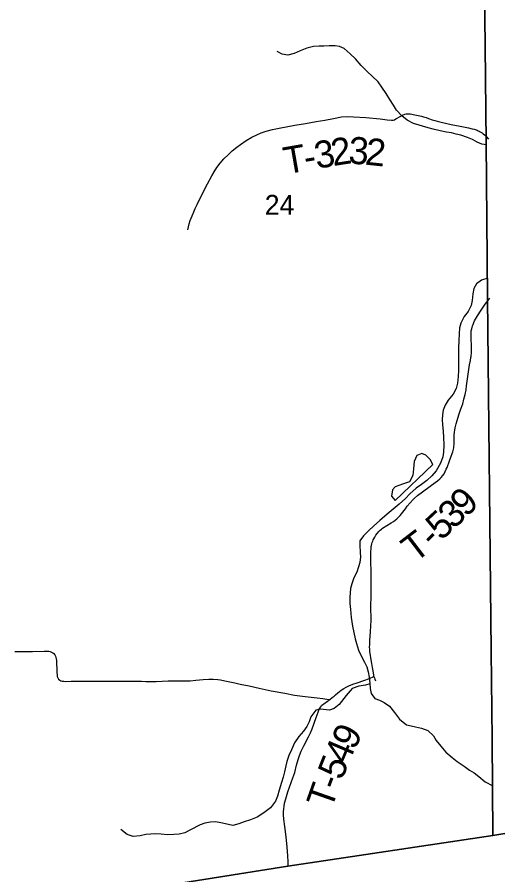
# Model space of a CAD drawing. Extents: x 1874609 to 2204689, y 815661 to 1281160.
# Drawn here: x 2040964 to 2046303, y 935118 to 944638 of the extents above; entities that cross this region are included whole.
import ezdxf

# ---------------------------------------------------------------- set-up
doc = ezdxf.new("R2010")
doc.units = 0
for name, color, linetype in [('GM_X_Adjacent_County', 7, 'Continuous'), ('GM_X_County', 7, 'Continuous'), ('GM_X_Minor_Lake', 7, 'Continuous'), ('GM_X_Minor_River', 7, 'Continuous'), ('GM_X_Section_Text', 7, 'Continuous'), ('GM_X_Township', 7, 'Continuous'), ('GM_X_Township_Road', 7, 'Continuous'), ('GM_X_Township_Road_Text', 7, 'Continuous')]:
    doc.layers.add(name, color=color, linetype=linetype)

msp = doc.modelspace()

# ---------------------------------------------------------------- linework, layer by layer
at = {"layer": 'GM_X_Adjacent_County'}
for points in [[(2048556.5, 935944.3), (2046246.2, 935556.5), (2046239.8, 936622.7), (2046229.9, 937601.3), (2046190, 941523.5), (2046172.3, 943252.1), (2046161.5, 944312), (2046150.4, 945285.9), (2046149.8, 945341.9), (2046126.3, 947408.3), (2046060.4, 953197.3), (2046048.5, 954242.2), (2046012.1, 957166.6), (2045985.6, 960006.2), (2045955.1, 961173.1), (2045947.3, 961878.5), (2045928.8, 963577.2), (2045931, 966481.1), (2045928.4, 967197.6), (2045851.7, 971712.9), (2048366.8, 971740.7)], [(2011234.5, 930213.3), (2013857.4, 930619.3), (2016073.2, 930958.1), (2016684.5, 931060.5), (2017738.3, 931178.7), (2023140.4, 931953.7), (2028815.8, 932841.3), (2030108.2, 933013.6), (2031110.9, 933197.6), (2031636.5, 933277.1), (2034944.9, 933785.2), (2038390.6, 934329.5), (2043970.6, 935214.4), (2046246.2, 935556.5), (2048556.5, 935944.3)]]:
    msp.add_lwpolyline(points, dxfattribs=at)
at = {"layer": 'GM_X_County'}
msp.add_lwpolyline([(2046060.4, 953197.3), (2046126.3, 947408.3), (2046149.8, 945341.9), (2046150.4, 945285.9), (2046161.5, 944312), (2046172.3, 943252.1), (2046190, 941523.5), (2046229.9, 937601.3), (2046239.8, 936622.7), (2046246.2, 935556.5), (2043970.6, 935214.4), (2038390.6, 934329.5), (2034944.9, 933785.2), (2031636.5, 933277.1), (2031110.9, 933197.6), (2030108.2, 933013.6), (2028815.8, 932841.3), (2023140.4, 931953.7)], dxfattribs=at)
at = {"layer": 'GM_X_Minor_Lake'}
for points in [[(2045579.9, 939671.6), (2045551.3, 939727.4), (2045504.8, 939777.1), (2045460.6, 939794.7), (2045404.8, 939772.1), (2045375.3, 939707.7), (2045366, 939623.5), (2045358.7, 939549.3), (2045321.3, 939480.9), (2045243.4, 939456.1), (2045163.6, 939425.3), (2045131.9, 939391), (2045122.5, 939320.8), (2045161, 939273)], [(2045161, 939273), (2045579.9, 939671.6)]]:
    msp.add_lwpolyline(points, dxfattribs=at)
at = {"layer": 'GM_X_Minor_River'}
for points in [[(2046176.7, 943221), (2046126.7, 943228.5), (2046074.4, 943252.1), (2046020.1, 943279.7), (2045967.8, 943303.2), (2045891.5, 943328.6), (2045839.4, 943340.1), (2045789.2, 943353.7), (2045731, 943363.1), (2045660.8, 943376.5), (2045584.6, 943393.8), (2045530.4, 943409.4), (2045365.8, 943455.9), (2045295.4, 943495.4), (2045234.9, 943540.9), (2045176.2, 943604.4), (2045143.7, 943660.2), (2045103.1, 943724), (2045062.5, 943789.7), (2045015.8, 943861.4), (2044973.2, 943919.1), (2044908.5, 943984.6), (2044854.1, 944032.2), (2044785.4, 944101.7), (2044720.6, 944175.2), (2044662.1, 944230.8), (2044597.5, 944288.3), (2044545.2, 944311.8), (2044495.1, 944319.4), (2044429, 944320.8), (2044369, 944316.2), (2044318.9, 944315.7), (2044254.9, 944311.1), (2044183, 944292.4), (2044109.1, 944265.7), (2044039.3, 944235), (2043969.4, 944214.3), (2043907.3, 944227.8), (2043850.9, 944255.3)], [(2046191.8, 941740.7), (2046122.2, 941720), (2046066.5, 941679.4), (2046034.9, 941625), (2046025.4, 941568.8), (2046018.1, 941492.7), (2046008.5, 941438.5), (2045973.1, 941372), (2045929.6, 941315.5), (2045890.2, 941243.1), (2045876.6, 941190.8), (2045873.2, 941124.7), (2045869.9, 941050.5), (2045866.7, 940962.4), (2045865.2, 940896.2), (2045867.8, 940836.2), (2045866.3, 940774), (2045864.9, 940715.9), (2045861.5, 940647.8), (2045854.1, 940573.6), (2045838.6, 940515.4), (2045805.1, 940455), (2045751.7, 940386.3), (2045718.1, 940331.9), (2045694.6, 940275.6), (2045687, 940225.5), (2045685.6, 940167.4), (2045688, 940115.3), (2045694.7, 940039.2), (2045701.3, 939975.2), (2045702.1, 939887), (2045698.7, 939810.9), (2045693.2, 939758.8), (2045667.8, 939688.4), (2045616.5, 939603.8), (2045571, 939547.3), (2045515.4, 939494.7), (2045453.7, 939450), (2045396, 939411.4), (2045324.5, 939346.7), (2045276.9, 939296.2), (2045207.4, 939231.4), (2045139.8, 939178.7), (2045072.2, 939122), (2044990.7, 939051.1), (2044923.2, 938988.4), (2044869.6, 938939.8), (2044810.1, 938879.2), (2044770.5, 938826.7), (2044768.9, 938776.6), (2044775.7, 938696.5), (2044778.1, 938646.5), (2044770.6, 938586.3), (2044757.1, 938536.1), (2044735.6, 938477.8), (2044704.1, 938413.4), (2044682.7, 938347.1), (2044667.1, 938294.8), (2044658, 938200.6), (2044660.6, 938130.5), (2044665.2, 938064.4), (2044674, 937976.4), (2044688.9, 937878.3), (2044703.5, 937806.3), (2044718.1, 937738.4), (2044732.6, 937684.4), (2044755.3, 937610.5), (2044783.9, 937548.7), (2044820.6, 937478.9), (2044849, 937427), (2044861.5, 937373.1), (2044874.1, 937311.1), (2044880.7, 937247), (2044883.2, 937185), (2044897.7, 937131), (2044936.3, 937075.3), (2044988.5, 937055.7), (2045040.8, 937030.1), (2045101.2, 936990.6), (2045153.9, 936919), (2045212.6, 936847.4), (2045289.3, 936782), (2045339.4, 936770.4), (2045389.5, 936762.9), (2045453.8, 936747.4), (2045524, 936722.1), (2045586.6, 936662.5), (2045619.1, 936610.7), (2045669.8, 936545.1), (2045726.4, 936479.5), (2045795, 936420), (2045851.5, 936376.5), (2045930, 936323.1), (2045988.5, 936281.6), (2046038.8, 936252), (2046091.2, 936208.4), (2046161.8, 936148.9), (2046249.1, 936108)], [(2044881.1, 937237.8), (2044834.8, 937224.6), (2044758.9, 937211.9), (2044685, 937185.1), (2044617.6, 937108.4), (2044542.4, 937007.5), (2044486.8, 936962.9), (2044432.9, 936946.4), (2044332.7, 936957.5), (2044280.7, 936947), (2044225.3, 936870.4), (2044207.7, 936818.1), (2044182.2, 936765.8), (2044144.6, 936711.4), (2044093.1, 936652.8), (2044045.7, 936582.2), (2044010.3, 936505.8), (2043982.8, 936443.4), (2043959.4, 936377.1), (2043947.8, 936326.9), (2043932.4, 936260.6), (2043916.9, 936202.4), (2043899.4, 936144.1), (2043876.1, 936057.8), (2043856.7, 935991.5), (2043833.1, 935937.2), (2043777.8, 935860.5), (2043702.2, 935805.7), (2043630.5, 935757), (2043554.7, 935728.3), (2043484.8, 935707.6), (2043427, 935683), (2043359, 935666.3), (2043278.8, 935685.6), (2043226.6, 935695.2), (2043166.5, 935706.7), (2043110.4, 935704.1), (2043048.5, 935691.5), (2042996.6, 935675), (2042888.9, 935617.9), (2042827.2, 935585.3), (2042765.2, 935570.7), (2042703.2, 935566.2), (2042635.1, 935563.5), (2042563, 935570.9), (2042502.9, 935572.3), (2042444.9, 935569.8), (2042394.9, 935565.3), (2042330.9, 935552.7), (2042252.9, 935544), (2042184.6, 935567.4), (2042114.1, 935620.8)]]:
    msp.add_lwpolyline(points, dxfattribs=at)
at = {"layer": 'GM_X_Township'}
msp.add_lwpolyline([(2046060.4, 953197.3), (2046126.3, 947408.3), (2046149.8, 945341.9), (2046150.4, 945285.9), (2046161.5, 944312), (2046172.3, 943252.1), (2046190, 941523.5), (2046229.9, 937601.3), (2046239.8, 936622.7), (2046246.2, 935556.5), (2043970.6, 935214.4), (2038390.6, 934329.5), (2034944.9, 933785.2), (2031636.5, 933277.1), (2031110.9, 933197.6), (2030108.2, 933013.6), (2028815.8, 932841.3), (2023140.4, 931953.7)], dxfattribs=at)
at = {"layer": 'GM_X_Township_Road'}
for points in [[(2042861.1, 942276.8), (2042868.3, 942311.5), (2042876.2, 942343.2), (2042887, 942381.8), (2042906.8, 942433.6), (2042925.3, 942476.9), (2042942.6, 942513.9), (2042964.8, 942559.6), (2043004.4, 942644.8), (2043079.7, 942788.1), (2043125.4, 942877), (2043151.1, 942919.9), (2043182.3, 942968.4), (2043219.3, 943016.6), (2043260.1, 943063.5), (2043312, 943114.1), (2043354, 943152.4), (2043403.4, 943193.2), (2043445.4, 943225.2), (2043507.1, 943268.5), (2043571.3, 943305.5), (2043625.7, 943332.7), (2043675.1, 943352.4), (2043728.2, 943370.9), (2043798.6, 943390.7), (2043872.7, 943405.5), (2044046.9, 943437.6), (2044165.4, 943457.4), (2044284, 943478.4), (2044380.3, 943495.6), (2044479.1, 943514.2), (2044568.1, 943530.2), (2044637.2, 943535.1), (2044699, 943532.7), (2044836.1, 943525.2), (2044996, 943508.7), (2045075.4, 943498.4), (2045120.4, 943492.9), (2045139.2, 943495.2), (2045156, 943500), (2045170.9, 943507.8), (2045185.8, 943516.2), (2045210.7, 943530.1), (2045252.5, 943554.7), (2045261.9, 943559), (2045270.9, 943561.5), (2045284.1, 943563.5), (2045300.4, 943564.5), (2045329.9, 943563.2), (2045379.7, 943555.1), (2045454.2, 943539.2), (2045478.5, 943532.4), (2045505.4, 943523), (2045531.2, 943513.3), (2045572.7, 943500), (2045601.5, 943490.9), (2045629.3, 943482.9), (2045674, 943471.5), (2045786, 943447.5), (2045883.2, 943427.1), (2045978.7, 943407.7), (2046017.9, 943399.3), (2046039.5, 943393.7), (2046052.5, 943390.2), (2046063.2, 943386.6), (2046074.5, 943382.7), (2046085.2, 943377.9), (2046095.5, 943372.7), (2046108.5, 943365.9), (2046127.6, 943353.9), (2046141.8, 943343.2), (2046155.1, 943331.6), (2046176, 943310.7), (2046199.6, 943284.4)], [(2045764.7, 939712), (2045794.6, 939794), (2045801.7, 939813.2), (2045806.5, 939827.2), (2045810.3, 939842.2), (2045813.3, 939857.7), (2045815.1, 939875.2), (2045817.2, 939892.3), (2045818.1, 939910.4), (2045818.6, 939939.8), (2045817.5, 939973.3), (2045818.1, 939999.4), (2045821.3, 940032), (2045824.3, 940055.1), (2045829, 940079.4), (2045838.5, 940122.4), (2045849.5, 940162.4), (2045870.5, 940224.9), (2045889.8, 940278.6), (2045913.3, 940347.7), (2045927.2, 940396.3), (2045939.6, 940449.9), (2045949.5, 940500.9), (2045956.6, 940547.1), (2045990.1, 940778.4), (2045999.6, 940826.1), (2046004.9, 940859), (2046007, 940872.3), (2046008.5, 940884.5), (2046009.4, 940902.5), (2046010.2, 940920.4), (2046009.9, 940953.5), (2046008.8, 940990), (2046006.1, 941069.7), (2046005.8, 941120.1), (2046006.7, 941136.7), (2046008.5, 941154.5), (2046010.6, 941166), (2046013.6, 941178.5), (2046021.6, 941210), (2046027.8, 941228), (2046036.1, 941249.4), (2046045.3, 941269), (2046055.5, 941286.6), (2046077.9, 941323.8), (2046116.7, 941385.7), (2046146.4, 941430.2), (2046163.9, 941453.9), (2046192.9, 941490.9), (2046215.8, 941520)], [(2044926.9, 937319.1), (2044924.7, 937336.1), (2044918.4, 937382.6), (2044912.5, 937420.8), (2044905, 937462.5), (2044892.9, 937525.7), (2044887.6, 937556.9), (2044882.6, 937591.9), (2044879.9, 937621.2), (2044878.7, 937650.3), (2044879.5, 937669.5), (2044882.1, 937718.4), (2044885.1, 937767.5), (2044887.8, 937816.4), (2044891.7, 937880.5), (2044894.9, 937943.1), (2044894.5, 937986.4), (2044893.7, 938061.5), (2044893.8, 938123.7), (2044894.8, 938187.6), (2044896.5, 938269.1), (2044897.3, 938318.3), (2044896.9, 938465.7), (2044892.8, 938612.9), (2044892.6, 938668.2), (2044893.1, 938711.2), (2044894.3, 938734), (2044895.5, 938749.1), (2044896.9, 938761), (2044899.9, 938775.5), (2044903.5, 938791.2), (2044908.5, 938808.7), (2044913.8, 938823.2), (2044920.1, 938836), (2044926, 938847.2), (2044936.8, 938866.5), (2044949.4, 938887.6), (2044964, 938908.3), (2044980, 938928.2), (2044996.6, 938944.8), (2045010.2, 938955.1), (2045022.7, 938964.4), (2045119.6, 939024.9), (2045145.1, 939041.3), (2045164.1, 939055.6), (2045182.7, 939071), (2045200.2, 939087.3), (2045218.9, 939105.7), (2045234.6, 939123.5), (2045249.1, 939144.2), (2045275.8, 939181.6), (2045297.1, 939210.4), (2045328.6, 939248.5), (2045361.5, 939283.6), (2045378.1, 939299.2), (2045410.9, 939327.4), (2045607.6, 939472.6), (2045633.3, 939492.5), (2045657.4, 939513.2), (2045673.7, 939529.3), (2045692, 939550.3), (2045705.7, 939570.1), (2045719, 939593.6), (2045730.6, 939619.9), (2045738.6, 939640.4), (2045764.7, 939712)], [(2040939.9, 937596.9), (2041037.9, 937597.8), (2041135.5, 937598), (2041265.6, 937601.4), (2041298.2, 937601.2), (2041314.5, 937599.8), (2041330.5, 937596.7), (2041345.9, 937591.6), (2041360.1, 937583.7), (2041372.4, 937573.2), (2041382.3, 937560.4), (2041389.7, 937545.9), (2041394.7, 937530.3), (2041397.9, 937514.2), (2041399.6, 937498), (2041404.3, 937367.1), (2041406.8, 937334.5), (2041409.8, 937318.4), (2041415.4, 937303.1), (2041424.5, 937289.5), (2041436.6, 937278.5), (2041451, 937271.1), (2041466.8, 937267.5), (2041483.2, 937266.3), (2041499.6, 937266), (2041564.9, 937268.1), (2041614, 937268.5), (2041695.4, 937268.8), (2041769.8, 937268.8), (2041845.7, 937268.8), (2041967.7, 937268.8), (2042079.9, 937268.8), (2042215.7, 937268.8), (2042280.8, 937268.4), (2042346, 937266.3), (2042395, 937264.5), (2042444.1, 937263.4), (2042509.4, 937264.3), (2042574.5, 937267.2), (2042639.8, 937270.2), (2042738, 937272.3), (2042852.5, 937271.8), (2042885, 937272.7), (2042949.5, 937278.3), (2043029.7, 937285.5), (2043094.2, 937288.5), (2043142.8, 937288.8), (2043191.7, 937286.5), (2043224.2, 937282.7), (2043272.3, 937273.2), (2043383.2, 937249), (2043441.8, 937236.2), (2043539.8, 937214.8), (2043652.4, 937190.2), (2043786.4, 937161), (2043935.4, 937133.9), (2044043.4, 937114.2), (2044164.5, 937098.9), (2044295, 937082.3), (2044361, 937073.9), (2044402.5, 937068.7), (2044437.3, 937064.3)], [(2044437.3, 937064.3), (2044464.1, 937086.5), (2044484.3, 937103.3), (2044500.5, 937116.9), (2044526.3, 937136.7), (2044564.6, 937167.1), (2044591.4, 937185.4), (2044619.8, 937201.4), (2044649.1, 937215.5), (2044694.3, 937233.9), (2044740.4, 937249.8), (2044816.2, 937276.6), (2044879.2, 937299), (2044926.9, 937319.1)], [(2044926.9, 937319.1), (2044932.1, 937303.9), (2044937, 937289.7), (2044942.7, 937273)], [(2043974.8, 935215.1), (2043975.3, 935263.9), (2043972, 935329), (2043963.1, 935426.6), (2043951, 935540.5), (2043937.1, 935654.4), (2043927.1, 935735.6), (2043923.1, 935784.4), (2043922.7, 935817), (2043924.6, 935849.6), (2043928.7, 935882), (2043935.2, 935913.9), (2043947.9, 935961.3), (2043972.3, 936039.3), (2044026.9, 936193.2), (2044046.7, 936255.5), (2044067.8, 936334.5), (2044085.3, 936397.5), (2044101.1, 936444), (2044119.7, 936489.4), (2044147.6, 936548.7), (2044200.6, 936650.4), (2044222.4, 936694.4), (2044241.8, 936739.5), (2044264.6, 936800.9), (2044285.2, 936863.2), (2044305.8, 936925.5), (2044318.8, 936955.6), (2044326.7, 936969.9), (2044335.8, 936983.5), (2044346.1, 936996.1), (2044357.6, 937007.6), (2044370.3, 937017.9), (2044411.1, 937044.8), (2044424.4, 937054.2), (2044437.3, 937064.3)]]:
    msp.add_lwpolyline(points, dxfattribs=at)

# ---------------------------------------------------------------- texts
at = {"layer": 'GM_X_Section_Text'}
msp.add_text('24', height=221, rotation=0.00001, dxfattribs=at).set_placement((2043714.3, 942444.3))
at = {"layer": 'GM_X_Township_Road_Text'}
for s, rotation, p in [('2', 8.88741, (2044473.3, 942984.4)), ('3', 356.88656, (2044639.3, 943012.1)), ('2', 353.88135, (2044819.7, 943002.4)), ('T', 9.91253, (2043950.2, 942893.2)), ('3', 9.85243, (2044292.6, 942953)), ('-', 9.89991, (2044171.2, 942931.8)), ('9', 44.6285, (2045951.7, 939078.6)), ('3', 43.04543, (2045810.1, 938946.2)), ('5', 42.99412, (2045674.7, 938819.9)), ('T', 37.49817, (2045381.2, 938575)), ('-', 43.87972, (2045586.8, 938735.4)), ('9', 62.47025, (2044708.1, 936493.2)), ('4', 67.01665, (2044638.6, 936328.8)), ('5', 68.29425, (2044571, 936158.7)), ('T', 70.64482, (2044454.2, 935834.8)), ('-', 69.3133, (2044528, 936044.7))]:
    msp.add_text(s, height=300, rotation=rotation, dxfattribs=at).set_placement(p)

doc.saveas('drawing.dxf')
